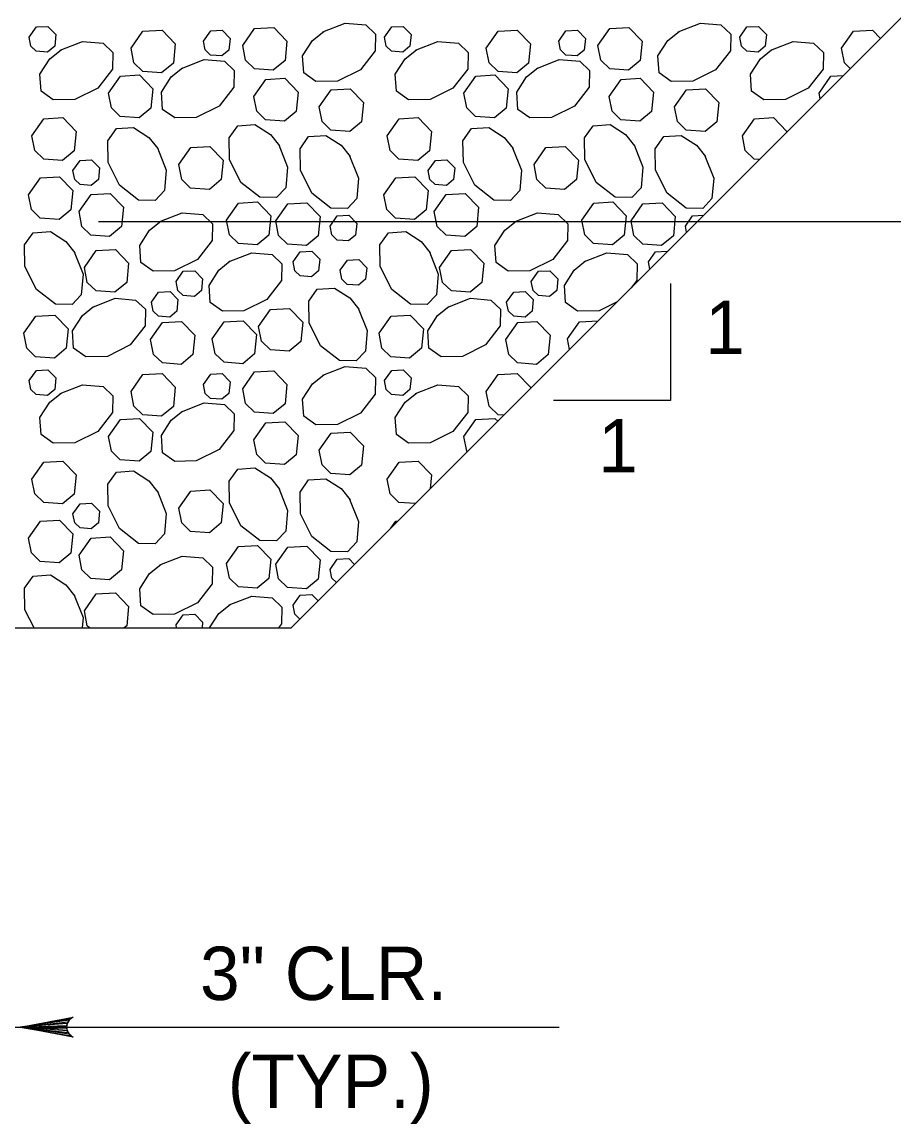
# Model space of a CAD drawing. Extents: x 636530 to 644067, y 294168 to 299122.
# Drawn here: x 639723.1 to 639772.2, y 297341.7 to 297403.7 of the extents above; entities that cross this region are included whole.
import ezdxf

# ---------------------------------------------------------------- set-up
doc = ezdxf.new("R2010")
doc.units = 0
doc.layers.add('1', color=7, linetype='Continuous')

msp = doc.modelspace()

# ---------------------------------------------------------------- linework, layer by layer
at = {"layer": '1'}
for p, q in [((639738.276, 297369.625), (639789.077, 297420.426)), ((639738.279, 297369.628), (639789.077, 297420.426)), ((639727.437, 297392.485), (639822.875, 297392.485)), ((639759.634, 297389.001), (639759.634, 297382.416)), ((639759.634, 297382.416), (639753.049, 297382.416)), ((639524.916, 297369.625), (639738.276, 297369.625)), ((639707.717, 297347.169), (639753.355, 297347.169))]:
    msp.add_line(p, q, dxfattribs=at)
for points in [[(639723.547, 297402.859), (639723.95, 297403.433), (639724.594, 297403.47), (639725.042, 297403.006), (639724.977, 297402.355), (639724.579, 297402.024), (639723.943, 297402.07), (639723.644, 297402.361), (639723.547, 297402.859)], [(639729.272, 297402.245), (639729.944, 297403.202), (639731.017, 297403.263), (639731.764, 297402.489), (639731.656, 297401.405), (639730.993, 297400.854), (639729.933, 297400.931), (639729.434, 297401.414), (639729.272, 297402.245)], [(639733.351, 297402.639), (639733.754, 297403.212), (639734.398, 297403.249), (639734.846, 297402.785), (639734.781, 297402.135), (639734.384, 297401.804), (639733.747, 297401.85), (639733.448, 297402.14), (639733.351, 297402.638)], [(639735.554, 297402.391), (639736.226, 297403.347), (639737.3, 297403.408), (639738.046, 297402.635), (639737.938, 297401.551), (639737.275, 297400.999), (639736.215, 297401.076), (639735.716, 297401.559), (639735.555, 297402.391)], [(639740.065, 297403.155), (639741.323, 297403.654), (639742.478, 297403.554), (639743.027, 297403.032), (639743.01, 297402.095), (639742.177, 297401.029), (639740.889, 297400.385), (639739.675, 297400.364), (639738.992, 297400.85), (639738.927, 297401.816), (639739.481, 297402.681), (639740.116, 297403.188)], [(639743.535, 297402.859), (639743.939, 297403.433), (639744.583, 297403.47), (639745.03, 297403.006), (639744.966, 297402.355), (639744.568, 297402.024), (639743.932, 297402.07), (639743.633, 297402.361), (639743.536, 297402.859)], [(639749.26, 297402.245), (639749.933, 297403.202), (639751.006, 297403.263), (639751.752, 297402.489), (639751.644, 297401.405), (639750.981, 297400.854), (639749.921, 297400.931), (639749.423, 297401.414), (639749.261, 297402.245)], [(639753.339, 297402.639), (639753.743, 297403.212), (639754.387, 297403.249), (639754.835, 297402.785), (639754.77, 297402.135), (639754.372, 297401.804), (639753.736, 297401.85), (639753.437, 297402.14), (639753.34, 297402.638)], [(639755.543, 297402.391), (639756.215, 297403.347), (639757.288, 297403.408), (639758.034, 297402.635), (639757.926, 297401.551), (639757.263, 297400.999), (639756.204, 297401.076), (639755.705, 297401.559), (639755.543, 297402.391)], [(639760.054, 297403.155), (639761.312, 297403.654), (639762.467, 297403.554), (639763.016, 297403.032), (639762.999, 297402.095), (639762.165, 297401.029), (639760.877, 297400.385), (639759.663, 297400.364), (639758.98, 297400.85), (639758.915, 297401.816), (639759.47, 297402.681), (639760.105, 297403.188)], [(639763.524, 297402.859), (639763.927, 297403.433), (639764.571, 297403.47), (639765.019, 297403.006), (639764.954, 297402.355), (639764.556, 297402.024), (639763.92, 297402.07), (639763.621, 297402.361), (639763.524, 297402.859)], [(639769.249, 297402.245), (639769.921, 297403.202), (639770.994, 297403.263), (639771.446, 297402.795)], [(639725.289, 297402.123), (639726.546, 297402.621), (639727.702, 297402.522), (639728.251, 297402), (639728.233, 297401.062), (639727.4, 297399.997), (639726.112, 297399.353), (639724.898, 297399.332), (639724.215, 297399.817), (639724.15, 297400.784), (639724.705, 297401.649), (639725.34, 297402.155)], [(639745.277, 297402.123), (639746.535, 297402.621), (639747.69, 297402.522), (639748.239, 297402), (639748.222, 297401.062), (639747.388, 297399.997), (639746.101, 297399.353), (639744.887, 297399.332), (639744.204, 297399.817), (639744.139, 297400.784), (639744.693, 297401.649), (639745.328, 297402.155)], [(639765.266, 297402.123), (639766.523, 297402.621), (639767.679, 297402.522), (639768.228, 297402), (639768.21, 297401.062), (639767.377, 297399.997), (639766.089, 297399.353), (639764.875, 297399.332), (639764.192, 297399.817), (639764.127, 297400.784), (639764.682, 297401.649), (639765.317, 297402.155)], [(639769.743, 297401.093), (639769.411, 297401.414), (639769.249, 297402.245)], [(639732.121, 297401.106), (639733.379, 297401.605), (639734.534, 297401.505), (639735.083, 297400.983), (639735.066, 297400.045), (639734.232, 297398.98), (639732.944, 297398.336), (639731.731, 297398.315), (639731.047, 297398.8), (639730.983, 297399.767), (639731.537, 297400.632), (639732.172, 297401.138)], [(639752.11, 297401.106), (639753.367, 297401.605), (639754.523, 297401.505), (639755.072, 297400.983), (639755.054, 297400.045), (639754.221, 297398.98), (639752.933, 297398.336), (639751.719, 297398.315), (639751.036, 297398.8), (639750.971, 297399.767), (639751.526, 297400.632), (639752.161, 297401.138)], [(639728.007, 297399.715), (639728.679, 297400.672), (639729.752, 297400.733), (639730.499, 297399.959), (639730.391, 297398.875), (639729.728, 297398.324), (639728.668, 297398.401), (639728.169, 297398.884), (639728.007, 297399.715)], [(639747.995, 297399.715), (639748.668, 297400.672), (639749.741, 297400.733), (639750.487, 297399.959), (639750.379, 297398.875), (639749.716, 297398.324), (639748.656, 297398.401), (639748.158, 297398.884), (639747.996, 297399.715)], [(639767.984, 297399.715), (639768.656, 297400.672), (639769.363, 297400.712)], [(639736.187, 297399.528), (639736.859, 297400.484), (639737.932, 297400.545), (639738.678, 297399.772), (639738.57, 297398.688), (639737.907, 297398.136), (639736.848, 297398.213), (639736.349, 297398.696), (639736.187, 297399.528)], [(639756.175, 297399.528), (639756.847, 297400.484), (639757.921, 297400.545), (639758.667, 297399.772), (639758.559, 297398.688), (639757.896, 297398.136), (639756.836, 297398.213), (639756.338, 297398.696), (639756.176, 297399.528)], [(639739.862, 297398.942), (639740.534, 297399.898), (639741.608, 297399.96), (639742.354, 297399.186), (639742.246, 297398.102), (639741.583, 297397.55), (639740.523, 297397.627), (639740.025, 297398.111), (639739.863, 297398.942)], [(639759.851, 297398.942), (639760.523, 297399.898), (639761.596, 297399.96), (639762.342, 297399.186), (639762.234, 297398.102), (639761.571, 297397.55), (639760.512, 297397.627), (639760.013, 297398.111), (639759.851, 297398.942)], [(639768.047, 297399.396), (639767.984, 297399.715)], [(639723.696, 297397.316), (639724.368, 297398.272), (639725.441, 297398.333), (639726.188, 297397.56), (639726.08, 297396.476), (639725.417, 297395.924), (639724.357, 297396.001), (639723.858, 297396.485), (639723.696, 297397.316)], [(639743.684, 297397.316), (639744.357, 297398.272), (639745.43, 297398.333), (639746.176, 297397.56), (639746.068, 297396.476), (639745.405, 297395.924), (639744.345, 297396.001), (639743.847, 297396.485), (639743.685, 297397.316)], [(639763.673, 297397.316), (639764.345, 297398.272), (639765.418, 297398.333), (639766.165, 297397.56), (639766.16, 297397.509)], [(639730.753, 297396.641), (639731.252, 297395.383), (639731.152, 297394.228), (639730.63, 297393.678), (639729.692, 297393.696), (639728.627, 297394.529), (639727.983, 297395.817), (639727.962, 297397.031), (639728.447, 297397.714), (639729.414, 297397.779), (639730.279, 297397.225), (639730.785, 297396.59)], [(639737.586, 297396.803), (639738.084, 297395.546), (639737.984, 297394.39), (639737.462, 297393.841), (639736.525, 297393.859), (639735.46, 297394.692), (639734.816, 297395.98), (639734.794, 297397.194), (639735.28, 297397.877), (639736.247, 297397.942), (639737.111, 297397.388), (639737.618, 297396.753)], [(639750.741, 297396.641), (639751.24, 297395.383), (639751.14, 297394.228), (639750.618, 297393.678), (639749.681, 297393.696), (639748.616, 297394.529), (639747.972, 297395.817), (639747.95, 297397.031), (639748.436, 297397.714), (639749.403, 297397.779), (639750.267, 297397.225), (639750.774, 297396.59)], [(639757.574, 297396.803), (639758.073, 297395.546), (639757.973, 297394.39), (639757.451, 297393.841), (639756.513, 297393.859), (639755.448, 297394.692), (639754.804, 297395.98), (639754.783, 297397.194), (639755.268, 297397.877), (639756.235, 297397.942), (639757.1, 297397.388), (639757.606, 297396.753)], [(639741.571, 297396.193), (639742.07, 297394.936), (639741.97, 297393.78), (639741.448, 297393.231), (639740.511, 297393.249), (639739.445, 297394.082), (639738.802, 297395.37), (639738.78, 297396.584), (639739.266, 297397.267), (639740.232, 297397.332), (639741.097, 297396.778), (639741.604, 297396.143)], [(639761.56, 297396.193), (639762.058, 297394.936), (639761.959, 297393.78), (639761.437, 297393.231), (639760.499, 297393.249), (639759.434, 297394.082), (639758.79, 297395.37), (639758.769, 297396.584), (639759.254, 297397.267), (639760.221, 297397.332), (639761.086, 297396.778), (639761.592, 297396.143)], [(639764.63, 297395.98), (639764.334, 297396.001), (639763.835, 297396.485), (639763.673, 297397.316)], [(639731.961, 297395.689), (639732.633, 297396.646), (639733.706, 297396.707), (639734.453, 297395.933), (639734.345, 297394.849), (639733.682, 297394.298), (639732.622, 297394.374), (639732.123, 297394.858), (639731.961, 297395.689)], [(639751.949, 297395.689), (639752.621, 297396.646), (639753.695, 297396.707), (639754.441, 297395.933), (639754.333, 297394.849), (639753.67, 297394.298), (639752.61, 297394.374), (639752.112, 297394.858), (639751.95, 297395.689)], [(639726.006, 297395.356), (639726.409, 297395.93), (639727.053, 297395.967), (639727.501, 297395.503), (639727.436, 297394.852), (639727.038, 297394.521), (639726.402, 297394.568), (639726.103, 297394.858), (639726.006, 297395.356)], [(639745.994, 297395.356), (639746.398, 297395.93), (639747.042, 297395.967), (639747.489, 297395.503), (639747.425, 297394.852), (639747.027, 297394.521), (639746.391, 297394.568), (639746.092, 297394.858), (639745.995, 297395.356)], [(639723.508, 297393.995), (639724.18, 297394.951), (639725.253, 297395.013), (639725.999, 297394.239), (639725.891, 297393.155), (639725.228, 297392.603), (639724.168, 297392.68), (639723.67, 297393.164), (639723.508, 297393.995)], [(639743.496, 297393.995), (639744.168, 297394.951), (639745.242, 297395.013), (639745.988, 297394.239), (639745.88, 297393.155), (639745.217, 297392.603), (639744.157, 297392.68), (639743.658, 297393.164), (639743.497, 297393.995)], [(639726.348, 297393.046), (639727.021, 297394.002), (639728.094, 297394.063), (639728.84, 297393.29), (639728.732, 297392.205), (639728.069, 297391.654), (639727.009, 297391.731), (639726.511, 297392.214), (639726.349, 297393.045)], [(639746.337, 297393.046), (639747.009, 297394.002), (639748.082, 297394.063), (639748.829, 297393.29), (639748.721, 297392.205), (639748.058, 297391.654), (639746.998, 297391.731), (639746.499, 297392.214), (639746.337, 297393.045)], [(639734.651, 297392.572), (639735.323, 297393.528), (639736.397, 297393.589), (639737.143, 297392.816), (639737.035, 297391.732), (639736.372, 297391.18), (639735.312, 297391.257), (639734.814, 297391.74), (639734.652, 297392.571)], [(639737.417, 297392.531), (639738.089, 297393.487), (639739.162, 297393.549), (639739.909, 297392.775), (639739.801, 297391.691), (639739.137, 297391.139), (639738.078, 297391.216), (639737.579, 297391.7), (639737.417, 297392.531)], [(639754.64, 297392.572), (639755.312, 297393.528), (639756.385, 297393.589), (639757.131, 297392.816), (639757.023, 297391.732), (639756.36, 297391.18), (639755.301, 297391.257), (639754.802, 297391.74), (639754.64, 297392.571)], [(639757.405, 297392.531), (639758.077, 297393.487), (639759.151, 297393.549), (639759.897, 297392.775), (639759.789, 297391.691), (639759.126, 297391.139), (639758.066, 297391.216), (639757.568, 297391.7), (639757.406, 297392.531)], [(639730.901, 297392.484), (639732.159, 297392.983), (639733.314, 297392.883), (639733.863, 297392.361), (639733.846, 297391.423), (639733.012, 297390.358), (639731.724, 297389.714), (639730.511, 297389.693), (639729.827, 297390.178), (639729.763, 297391.145), (639730.317, 297392.01), (639730.952, 297392.516)], [(639740.476, 297392.236), (639740.879, 297392.809), (639741.523, 297392.846), (639741.971, 297392.382), (639741.906, 297391.732), (639741.508, 297391.401), (639740.872, 297391.447), (639740.573, 297391.737), (639740.476, 297392.235)], [(639750.89, 297392.484), (639752.147, 297392.983), (639753.303, 297392.883), (639753.852, 297392.361), (639753.834, 297391.423), (639753.001, 297390.358), (639751.713, 297389.714), (639750.499, 297389.693), (639749.816, 297390.178), (639749.751, 297391.145), (639750.306, 297392.01), (639750.94, 297392.516)], [(639760.464, 297392.236), (639760.867, 297392.809), (639761.496, 297392.846)], [(639760.533, 297391.883), (639760.464, 297392.235)], [(639726.076, 297390.784), (639726.575, 297389.527), (639726.475, 297388.371), (639725.953, 297387.822), (639725.015, 297387.84), (639723.95, 297388.673), (639723.306, 297389.961), (639723.285, 297391.175), (639723.77, 297391.858), (639724.737, 297391.923), (639725.602, 297391.368), (639726.108, 297390.733)], [(639746.064, 297390.784), (639746.563, 297389.527), (639746.463, 297388.371), (639745.941, 297387.822), (639745.004, 297387.84), (639743.938, 297388.673), (639743.295, 297389.961), (639743.273, 297391.175), (639743.759, 297391.858), (639744.726, 297391.923), (639745.59, 297391.368), (639746.097, 297390.733)], [(639726.647, 297389.899), (639727.32, 297390.856), (639728.393, 297390.917), (639729.139, 297390.143), (639729.031, 297389.059), (639728.368, 297388.508), (639727.308, 297388.584), (639726.81, 297389.068), (639726.648, 297389.899)], [(639738.395, 297390.218), (639738.798, 297390.792), (639739.442, 297390.829), (639739.89, 297390.364), (639739.825, 297389.714), (639739.427, 297389.383), (639738.791, 297389.429), (639738.492, 297389.719), (639738.395, 297390.218)], [(639746.636, 297389.899), (639747.308, 297390.856), (639748.382, 297390.917), (639749.128, 297390.143), (639749.02, 297389.059), (639748.357, 297388.508), (639747.297, 297388.584), (639746.798, 297389.068), (639746.636, 297389.899)], [(639758.383, 297390.218), (639758.787, 297390.792), (639759.431, 297390.829), (639759.455, 297390.804)], [(639734.803, 297390.238), (639736.061, 297390.736), (639737.216, 297390.636), (639737.765, 297390.114), (639737.748, 297389.177), (639736.914, 297388.111), (639735.626, 297387.468), (639734.413, 297387.446), (639733.729, 297387.932), (639733.665, 297388.899), (639734.219, 297389.763), (639734.854, 297390.27)], [(639741.043, 297389.745), (639741.446, 297390.319), (639742.09, 297390.356), (639742.538, 297389.891), (639742.473, 297389.241), (639742.076, 297388.91), (639741.44, 297388.956), (639741.14, 297389.246), (639741.043, 297389.745)], [(639756.621, 297387.971), (639755.615, 297387.468), (639754.401, 297387.446), (639753.718, 297387.932), (639753.653, 297388.899), (639754.207, 297389.763), (639754.842, 297390.27)], [(639754.791, 297390.238), (639756.049, 297390.736), (639757.204, 297390.636), (639757.754, 297390.114), (639757.736, 297389.177), (639757.409, 297388.759)], [(639758.463, 297389.812), (639758.384, 297390.218)], [(639731.806, 297389.115), (639732.21, 297389.689), (639732.854, 297389.725), (639733.301, 297389.261), (639733.237, 297388.611), (639732.839, 297388.28), (639732.203, 297388.326), (639731.904, 297388.616), (639731.807, 297389.115)], [(639751.795, 297389.115), (639752.198, 297389.689), (639752.842, 297389.725), (639753.29, 297389.261), (639753.225, 297388.611), (639752.827, 297388.28), (639752.191, 297388.326), (639751.892, 297388.616), (639751.795, 297389.115)], [(639730.419, 297387.948), (639730.823, 297388.522), (639731.467, 297388.559), (639731.914, 297388.095), (639731.85, 297387.444), (639731.452, 297387.113), (639730.816, 297387.159), (639730.517, 297387.449), (639730.42, 297387.948)], [(639742.059, 297387.612), (639742.558, 297386.354), (639742.458, 297385.199), (639741.936, 297384.65), (639740.998, 297384.667), (639739.933, 297385.501), (639739.289, 297386.789), (639739.268, 297388.002), (639739.753, 297388.686), (639740.72, 297388.75), (639741.585, 297388.196), (639742.091, 297387.561)], [(639750.408, 297387.948), (639750.811, 297388.522), (639751.455, 297388.559), (639751.903, 297388.095), (639751.838, 297387.444), (639751.44, 297387.113), (639750.804, 297387.159), (639750.505, 297387.449), (639750.408, 297387.948)], [(639727.117, 297387.676), (639728.375, 297388.174), (639729.53, 297388.074), (639730.079, 297387.552), (639730.062, 297386.615), (639729.228, 297385.55), (639727.941, 297384.906), (639726.727, 297384.884), (639726.044, 297385.37), (639725.979, 297386.337), (639726.533, 297387.201), (639727.168, 297387.708)], [(639747.106, 297387.676), (639748.364, 297388.174), (639749.519, 297388.074), (639750.068, 297387.552), (639750.05, 297386.615), (639749.217, 297385.55), (639747.929, 297384.906), (639746.715, 297384.884), (639746.032, 297385.37), (639745.967, 297386.337), (639746.522, 297387.201), (639747.157, 297387.708)], [(639723.24, 297386.201), (639723.913, 297387.158), (639724.986, 297387.219), (639725.732, 297386.445), (639725.624, 297385.361), (639724.961, 297384.81), (639723.901, 297384.886), (639723.403, 297385.37), (639723.241, 297386.201)], [(639736.45, 297386.587), (639737.122, 297387.544), (639738.196, 297387.605), (639738.942, 297386.831), (639738.834, 297385.747), (639738.171, 297385.196), (639737.111, 297385.273), (639736.613, 297385.756), (639736.451, 297386.587)], [(639743.229, 297386.201), (639743.901, 297387.158), (639744.975, 297387.219), (639745.721, 297386.445), (639745.613, 297385.361), (639744.95, 297384.81), (639743.89, 297384.886), (639743.391, 297385.37), (639743.23, 297386.201)], [(639730.374, 297385.847), (639731.047, 297386.803), (639732.12, 297386.864), (639732.866, 297386.091), (639732.758, 297385.006), (639732.095, 297384.455), (639731.035, 297384.532), (639730.537, 297385.015), (639730.375, 297385.846)], [(639733.843, 297385.886), (639734.515, 297386.842), (639735.589, 297386.904), (639736.335, 297386.13), (639736.227, 297385.046), (639735.564, 297384.494), (639734.504, 297384.571), (639734.005, 297385.055), (639733.844, 297385.886)], [(639750.363, 297385.847), (639751.035, 297386.803), (639752.109, 297386.864), (639752.855, 297386.091), (639752.747, 297385.006), (639752.084, 297384.455), (639751.024, 297384.532), (639750.525, 297385.015), (639750.364, 297385.846)], [(639753.831, 297385.886), (639754.504, 297386.842), (639755.553, 297386.903)], [(639753.947, 297385.297), (639753.832, 297385.886)], [(639723.547, 297383.545), (639723.95, 297384.119), (639724.594, 297384.155), (639725.042, 297383.691), (639724.977, 297383.041), (639724.579, 297382.71), (639723.943, 297382.756), (639723.644, 297383.046), (639723.547, 297383.545)], [(639735.554, 297383.076), (639736.226, 297384.033), (639737.3, 297384.094), (639738.046, 297383.32), (639737.938, 297382.236), (639737.275, 297381.685), (639736.215, 297381.761), (639735.716, 297382.245), (639735.555, 297383.076)], [(639740.065, 297383.841), (639741.323, 297384.339), (639742.478, 297384.24), (639743.027, 297383.718), (639743.01, 297382.78), (639742.177, 297381.715), (639740.889, 297381.071), (639739.675, 297381.05), (639738.992, 297381.535), (639738.927, 297382.502), (639739.481, 297383.367), (639740.116, 297383.873)], [(639743.535, 297383.545), (639743.939, 297384.119), (639744.583, 297384.155), (639745.03, 297383.691), (639744.966, 297383.041), (639744.568, 297382.71), (639743.932, 297382.756), (639743.633, 297383.046), (639743.536, 297383.545)], [(639729.272, 297382.931), (639729.944, 297383.887), (639731.017, 297383.949), (639731.764, 297383.175), (639731.656, 297382.091), (639730.993, 297381.539), (639729.933, 297381.616), (639729.434, 297382.1), (639729.272, 297382.931)], [(639733.351, 297383.324), (639733.754, 297383.898), (639734.398, 297383.935), (639734.846, 297383.47), (639734.781, 297382.82), (639734.384, 297382.489), (639733.747, 297382.535), (639733.448, 297382.825), (639733.351, 297383.324)], [(639749.26, 297382.931), (639749.933, 297383.887), (639751.006, 297383.949), (639751.752, 297383.175), (639751.744, 297383.094)], [(639725.289, 297382.808), (639726.546, 297383.307), (639727.702, 297383.207), (639728.251, 297382.685), (639728.233, 297381.748), (639727.4, 297380.682), (639726.112, 297380.038), (639724.898, 297380.017), (639724.215, 297380.503), (639724.15, 297381.469), (639724.705, 297382.334), (639725.34, 297382.841)], [(639745.277, 297382.808), (639746.535, 297383.307), (639747.69, 297383.207), (639748.239, 297382.685), (639748.222, 297381.748), (639747.388, 297380.682), (639746.101, 297380.038), (639744.887, 297380.017), (639744.204, 297380.503), (639744.139, 297381.469), (639744.693, 297382.334), (639745.328, 297382.841)], [(639750.244, 297381.593), (639749.921, 297381.616), (639749.423, 297382.1), (639749.261, 297382.931)], [(639732.121, 297381.792), (639733.379, 297382.29), (639734.534, 297382.19), (639735.083, 297381.668), (639735.066, 297380.731), (639734.232, 297379.666), (639732.944, 297379.022), (639731.731, 297379), (639731.047, 297379.486), (639730.983, 297380.453), (639731.537, 297381.317), (639732.172, 297381.824)], [(639728.007, 297380.401), (639728.679, 297381.357), (639729.752, 297381.419), (639730.499, 297380.645), (639730.391, 297379.561), (639729.728, 297379.009), (639728.668, 297379.086), (639728.169, 297379.57), (639728.007, 297380.401)], [(639736.187, 297380.213), (639736.859, 297381.17), (639737.932, 297381.231), (639738.678, 297380.457), (639738.57, 297379.373), (639737.907, 297378.822), (639736.848, 297378.898), (639736.349, 297379.382), (639736.187, 297380.213)], [(639747.995, 297380.401), (639748.668, 297381.357), (639749.741, 297381.419), (639749.902, 297381.252)], [(639739.862, 297379.628), (639740.534, 297380.584), (639741.608, 297380.645), (639742.354, 297379.872), (639742.246, 297378.788), (639741.583, 297378.236), (639740.523, 297378.313), (639740.025, 297378.796), (639739.863, 297379.627)], [(639748.19, 297379.539), (639748.158, 297379.57), (639747.996, 297380.401)], [(639723.696, 297378.001), (639724.368, 297378.958), (639725.441, 297379.019), (639726.188, 297378.245), (639726.08, 297377.161), (639725.417, 297376.61), (639724.357, 297376.686), (639723.858, 297377.17), (639723.696, 297378.001)], [(639743.684, 297378.001), (639744.357, 297378.958), (639745.43, 297379.019), (639746.176, 297378.245), (639746.097, 297377.446)], [(639730.753, 297377.326), (639731.252, 297376.069), (639731.152, 297374.913), (639730.63, 297374.364), (639729.692, 297374.382), (639728.627, 297375.215), (639727.983, 297376.503), (639727.962, 297377.717), (639728.447, 297378.4), (639729.414, 297378.464), (639730.279, 297377.91), (639730.785, 297377.275)], [(639737.586, 297377.489), (639738.084, 297376.231), (639737.984, 297375.076), (639737.462, 297374.527), (639736.525, 297374.544), (639735.46, 297375.378), (639734.816, 297376.666), (639734.794, 297377.879), (639735.28, 297378.563), (639736.247, 297378.627), (639737.111, 297378.073), (639737.618, 297377.438)], [(639741.571, 297376.879), (639742.07, 297375.621), (639741.97, 297374.466), (639741.448, 297373.917), (639740.511, 297373.934), (639739.445, 297374.768), (639738.802, 297376.056), (639738.78, 297377.269), (639739.266, 297377.953), (639740.232, 297378.017), (639741.097, 297377.463), (639741.604, 297376.828)], [(639745.27, 297376.62), (639744.345, 297376.686), (639743.847, 297377.17), (639743.685, 297378.001)], [(639731.961, 297376.375), (639732.633, 297377.331), (639733.706, 297377.392), (639734.453, 297376.619), (639734.345, 297375.535), (639733.682, 297374.983), (639732.622, 297375.06), (639732.123, 297375.543), (639731.961, 297376.375)], [(639726.006, 297376.042), (639726.409, 297376.616), (639727.053, 297376.653), (639727.501, 297376.188), (639727.436, 297375.538), (639727.038, 297375.207), (639726.402, 297375.253), (639726.103, 297375.543), (639726.006, 297376.042)], [(639723.508, 297374.681), (639724.18, 297375.637), (639725.253, 297375.698), (639725.999, 297374.925), (639725.891, 297373.84), (639725.228, 297373.289), (639724.168, 297373.366), (639723.67, 297373.849), (639723.508, 297374.68)], [(639743.887, 297375.236), (639744.168, 297375.637), (639744.295, 297375.644)], [(639726.348, 297373.731), (639727.021, 297374.687), (639728.094, 297374.749), (639728.84, 297373.975), (639728.732, 297372.891), (639728.069, 297372.339), (639727.009, 297372.416), (639726.511, 297372.9), (639726.349, 297373.731)], [(639734.651, 297373.257), (639735.323, 297374.214), (639736.397, 297374.275), (639737.143, 297373.501), (639737.035, 297372.417), (639736.372, 297371.866), (639735.312, 297371.942), (639734.814, 297372.426), (639734.652, 297373.257)], [(639737.417, 297373.216), (639738.089, 297374.173), (639739.162, 297374.234), (639739.909, 297373.46), (639739.801, 297372.376), (639739.137, 297371.825), (639738.078, 297371.902), (639737.579, 297372.385), (639737.417, 297373.216)], [(639730.901, 297373.17), (639732.159, 297373.668), (639733.314, 297373.568), (639733.863, 297373.046), (639733.846, 297372.109), (639733.012, 297371.044), (639731.724, 297370.4), (639730.511, 297370.378), (639729.827, 297370.864), (639729.763, 297371.831), (639730.317, 297372.695), (639730.952, 297373.202)], [(639740.476, 297372.921), (639740.879, 297373.495), (639741.523, 297373.532), (639741.847, 297373.196)], [(639740.827, 297372.176), (639740.573, 297372.422), (639740.476, 297372.921)], [(639723.815, 297369.628), (639723.306, 297370.646), (639723.285, 297371.86), (639723.77, 297372.543), (639724.737, 297372.608), (639725.602, 297372.054), (639726.108, 297371.419)], [(639726.647, 297370.585), (639727.32, 297371.541), (639728.393, 297371.602), (639729.139, 297370.829), (639729.031, 297369.745), (639728.891, 297369.628)], [(639726.076, 297371.47), (639726.575, 297370.212), (639726.524, 297369.628)], [(639733.693, 297369.628), (639734.219, 297370.449), (639734.854, 297370.955)], [(639734.803, 297370.923), (639736.061, 297371.422), (639737.216, 297371.322), (639737.765, 297370.8), (639737.748, 297369.862), (639737.565, 297369.628)], [(639738.395, 297370.903), (639738.798, 297371.477), (639739.442, 297371.514), (639739.797, 297371.146)], [(639726.939, 297369.628), (639726.81, 297369.753), (639726.648, 297370.585)], [(639731.806, 297369.8), (639732.21, 297370.374), (639732.854, 297370.411), (639733.301, 297369.947), (639733.27, 297369.628)], [(639738.778, 297370.128), (639738.492, 297370.405), (639738.395, 297370.903)], [(639731.84, 297369.628), (639731.807, 297369.8)], [(639723.036, 297347.169), (639726.018, 297347.729), (639725.904, 297347.649), (639725.789, 297347.569), (639725.729, 297347.469), (639725.67, 297347.369), (639725.653, 297347.269), (639725.636, 297347.169), (639725.653, 297347.069), (639725.67, 297346.969), (639725.729, 297346.869), (639725.789, 297346.769), (639725.904, 297346.69), (639726.018, 297346.61), (639723.036, 297347.169), (639725.904, 297346.69), (639725.789, 297346.769), (639723.036, 297347.169), (639725.729, 297346.869), (639725.67, 297346.969), (639723.036, 297347.169), (639725.653, 297347.069), (639725.636, 297347.169), (639723.036, 297347.169), (639725.653, 297347.269), (639725.67, 297347.369), (639723.036, 297347.169), (639725.729, 297347.469), (639725.789, 297347.569), (639723.036, 297347.169), (639725.904, 297347.649)]]:
    msp.add_lwpolyline(points, dxfattribs=at)

# ---------------------------------------------------------------- texts
for s, p in [('1', (639761.574, 297385.039)), ('1', (639755.557, 297378.377)), ('3" CLR.', (639733.155, 297348.7)), ('(TYP.)', (639734.714, 297342.628))]:
    msp.add_text(s, height=3, dxfattribs=at).set_placement(p)

doc.saveas('drawing.dxf')
